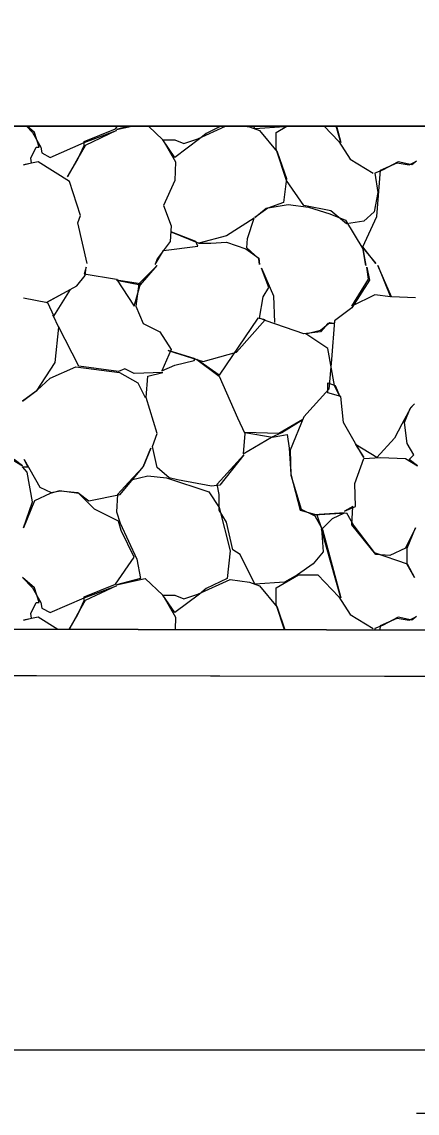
# Model space of a CAD drawing. Extents: x 1574 to 14903, y 7971 to 16537.
# Drawn here: x 4794.26 to 4796.41, y 11499.66 to 11505.57 of the extents above; entities that cross this region are included whole.
import ezdxf

# ---------------------------------------------------------------- set-up
doc = ezdxf.new("R2010")
doc.units = 0
for name, color, linetype in [('DESIGN - EARTHWORK - Shapes', 7, 'Continuous'), ('DESIGN - SHEET - Light Grid', 7, 'Continuous'), ('DESIGN - TRANSPORTATION - Proposed Layout Patterning', 7, 'Continuous'), ('DESIGN - TYPICAL - Finished Grade and Subgrade', 7, 'Continuous'), ('DESIGN - TYPICAL - Slope Tie Text', 7, 'Continuous'), ('SURVEY - GROUND - Bottom of Topsoil Layer', 7, 'Continuous'), ('SURVEY - GROUND - Top of Ground', 7, 'Continuous')]:
    doc.layers.add(name, color=color, linetype=linetype)

msp = doc.modelspace()

# ---------------------------------------------------------------- linework, layer by layer
at = {"layer": 'DESIGN - EARTHWORK - Shapes'}
msp.add_lwpolyline([(4787.7464, 11502.0381), (4800, 11502.0155), (4813.5039, 11501.9905), (4814.2135, 11501.9747), (4819.7045, 11505.8672), (4820.2167, 11506.2227), (4821.1219, 11506.6969), (4825.6996, 11508.5324), (4826.5247, 11508.647), (4826.5247, 11508.897), (4825.6996, 11508.7824), (4821.1219, 11506.9469), (4820.2167, 11506.4727), (4819.7045, 11506.1172), (4818.1285, 11505), (4814.2135, 11502.2247), (4813.5039, 11502.2405), (4800, 11502.2655), (4787.7464, 11502.2881)], dxfattribs=at)
msp.add_lwpolyline([(4787.7464, 11502.2881), (4800, 11502.2655), (4813.5039, 11502.2405), (4814.2135, 11502.2247), (4818.1285, 11505), (4766.8294, 11505), (4761.3854, 11502.278), (4772.5653, 11501.9398), (4776.2343, 11502.084), (4778.9681, 11502.2036), (4779.4189, 11502.1975), (4783.5033, 11502.2831), (4784.9881, 11502.2933), (4786.5306, 11502.1327)], close=True, dxfattribs=at)
at = {"layer": 'DESIGN - SHEET - Light Grid'}
msp.add_line((4500, 11500), (4800, 11500), dxfattribs=at)
at = {"layer": 'DESIGN - TRANSPORTATION - Proposed Layout Patterning'}
msp.add_line((4818.1285, 11505), (4766.8294, 11505), dxfattribs=at)
for points in [[(4794.6182, 11504.2564), (4794.5682, 11504.4764), (4794.5832, 11504.5164), (4794.5232, 11504.7014), (4794.3532, 11504.8064), (4794.2732, 11504.7914), (4794.3182, 11504.8014), (4794.3132, 11504.8264), (4794.3432, 11504.8864), (4794.3582, 11504.8864), (4794.3332, 11504.9664), (4794.2935, 11505)], [(4794.2896, 11505), (4794.3232, 11504.9664), (4794.3682, 11504.8864), (4794.3732, 11504.8564), (4794.4182, 11504.8314), (4794.6032, 11504.9114), (4794.7782, 11504.9764), (4794.6082, 11504.8964), (4794.5682, 11504.8264), (4794.5132, 11504.7264), (4794.5682, 11504.8214), (4794.6032, 11504.8964), (4794.6032, 11504.9164), (4794.7732, 11504.9864), (4794.7825, 11505)], [(4794.8472, 11505), (4794.7782, 11504.9814), (4794.8605, 11505)], [(4794.9505, 11505), (4795.0282, 11504.9264), (4795.0982, 11504.8064), (4795.0932, 11504.7064), (4795.0332, 11504.5714), (4795.0732, 11504.4614), (4795.0682, 11504.3764), (4794.9982, 11504.2814), (4794.9882, 11504.2514), (4795.0332, 11504.3264), (4795.2182, 11504.3514), (4795.2082, 11504.3764), (4795.0782, 11504.4264), (4795.2232, 11504.3664), (4795.2882, 11504.3664), (4795.3732, 11504.3714), (4795.4782, 11504.3364), (4795.5482, 11504.2864), (4795.5532, 11504.2514), (4795.5482, 11504.2814), (4795.4832, 11504.3414), (4795.4882, 11504.3914), (4795.5232, 11504.5014), (4795.3732, 11504.4064), (4795.2232, 11504.3664)], [(4795.3439, 11505), (4795.2632, 11504.9614), (4795.2282, 11504.9314), (4795.0932, 11504.8314), (4795.0282, 11504.9264), (4795.0932, 11504.9264), (4795.1432, 11504.9064), (4795.2182, 11504.9314), (4795.3682, 11505)], [(4795.473, 11505), (4795.4982, 11504.9964), (4795.5532, 11504.9764), (4795.6482, 11504.8614), (4795.6982, 11504.7164), (4795.6832, 11504.5864), (4795.5982, 11504.5564), (4795.5282, 11504.5064), (4795.5882, 11504.5564), (4795.7082, 11504.5764), (4795.8182, 11504.5614), (4795.9332, 11504.5264), (4796.0182, 11504.4914), (4796.1132, 11504.3364), (4796.1282, 11504.2464), (4796.1132, 11504.3414), (4796.1832, 11504.2564), (4796.1132, 11504.3464), (4796.1882, 11504.5114), (4796.2082, 11504.7614), (4796.2982, 11504.8014), (4796.3632, 11504.7914), (4796.4032, 11504.8114), (4796.3782, 11504.7914), (4796.3032, 11504.8064), (4796.2182, 11504.7614), (4796.1782, 11504.7464), (4796.1932, 11504.6414), (4796.1732, 11504.5364), (4796.1182, 11504.4864), (4796.0232, 11504.4714), (4795.9382, 11504.5414), (4795.7932, 11504.5714), (4795.6982, 11504.7064), (4795.6432, 11504.8764), (4795.6432, 11504.9664), (4795.7008, 11505)], [(4795.6945, 11505), (4795.6882, 11504.9964), (4795.5282, 11504.9864), (4795.5214, 11505)], [(4795.9031, 11505), (4795.9832, 11504.9164), (4796.0432, 11504.8214), (4796.1682, 11504.7464)], [(4795.9692, 11505), (4795.9932, 11504.9114), (4795.968, 11505)], [(4794.2732, 11504.0714), (4794.4032, 11504.0464), (4794.4382, 11503.9714), (4794.5282, 11504.1164), (4794.3982, 11504.0464), (4794.5632, 11504.1364), (4794.6082, 11504.1914), (4794.6132, 11504.2364), (4794.6032, 11504.2014), (4794.7782, 11504.1714), (4794.8732, 11504.0264), (4794.9082, 11504.1464), (4794.7782, 11504.1664), (4794.9082, 11504.1414), (4794.9982, 11504.2464), (4794.8982, 11504.1464), (4794.8832, 11504.0264), (4794.9232, 11503.9314), (4795.0132, 11503.8864), (4795.0732, 11503.7914), (4795.0232, 11503.6764), (4795.0932, 11503.7064), (4795.1982, 11503.7314), (4795.2032, 11503.7414), (4795.0582, 11503.7864), (4795.2482, 11503.7264), (4795.4282, 11503.7764), (4795.5832, 11503.9514), (4795.5432, 11503.9614), (4795.3332, 11503.6514), (4795.2132, 11503.7364), (4795.3332, 11503.6464), (4795.4332, 11503.4214), (4795.4732, 11503.3364), (4795.4632, 11503.2264), (4795.6182, 11503.3164), (4795.6732, 11503.3414), (4795.7882, 11503.4114), (4795.6582, 11503.3364), (4795.4732, 11503.3414), (4795.6232, 11503.3164), (4795.7032, 11503.3314), (4795.7132, 11503.2564), (4795.7232, 11503.1164), (4795.7732, 11502.9214), (4795.8632, 11502.8964), (4795.8882, 11502.8214), (4795.8982, 11502.6964), (4795.8432, 11502.6314), (4795.7582, 11502.5714), (4795.6882, 11502.5314), (4795.5282, 11502.5214), (4795.4482, 11502.6814), (4795.4082, 11502.7064), (4795.3732, 11502.8564), (4795.3332, 11502.9214), (4795.3332, 11503.0064), (4795.3232, 11503.0614), (4795.4682, 11503.2214), (4795.3382, 11503.0564), (4795.2932, 11503.0514), (4795.1082, 11503.0864), (4795.0632, 11503.0964), (4794.9982, 11503.1514), (4794.9732, 11503.2664), (4794.9982, 11503.3364), (4794.9382, 11503.5314), (4794.9482, 11503.6464), (4795.0282, 11503.6664), (4794.8732, 11503.6614), (4794.8232, 11503.6864), (4794.7882, 11503.6714), (4794.5732, 11503.7014), (4794.4632, 11503.9164), (4794.4332, 11503.9764), (4794.4632, 11503.9114), (4794.4432, 11503.7214), (4794.3432, 11503.5664), (4794.2682, 11503.5114), (4794.3482, 11503.5714), (4794.4182, 11503.6364), (4794.5582, 11503.6964), (4794.7932, 11503.6664), (4794.8932, 11503.6114), (4794.9332, 11503.5314)], [(4796.3982, 11504.0714), (4796.2682, 11504.0764), (4796.1932, 11504.2464), (4796.2632, 11504.0764), (4796.1782, 11504.0864), (4796.0532, 11504.0264), (4796.1432, 11504.1714), (4796.1332, 11504.2364), (4796.1482, 11504.1664), (4796.0532, 11504.0164), (4795.9582, 11503.9464), (4795.9432, 11503.7364), (4795.9282, 11503.5764), (4795.7932, 11503.4264), (4795.7182, 11503.2464), (4795.7232, 11503.1114), (4795.7782, 11502.9264), (4795.8532, 11502.8914), (4795.8932, 11502.8164), (4795.9932, 11502.4464), (4795.8882, 11502.8164), (4795.9482, 11502.8764), (4796.0132, 11502.9064), (4795.8482, 11502.8964), (4796.0232, 11502.9064), (4796.0632, 11502.8364), (4796.1732, 11502.6914), (4796.3532, 11502.6314), (4796.3932, 11502.5564), (4796.3532, 11502.6264), (4796.3532, 11502.7164), (4796.3982, 11502.8264), (4796.3432, 11502.7164), (4796.2582, 11502.6764), (4796.1832, 11502.6814), (4796.0532, 11502.8414), (4796.0582, 11502.9414), (4796.0132, 11502.9164), (4796.0732, 11502.9414), (4796.0682, 11503.0664), (4796.1182, 11503.2014), (4796.2082, 11503.2064), (4796.3432, 11503.2014), (4796.4082, 11503.1614), (4796.3632, 11503.1964), (4796.3882, 11503.2214), (4796.3532, 11503.2814), (4796.3382, 11503.3964), (4796.3682, 11503.4714), (4796.3932, 11503.4964), (4796.3732, 11503.4764), (4796.3232, 11503.3864), (4796.2832, 11503.3114), (4796.1882, 11503.2064), (4796.0732, 11503.2764), (4796.1182, 11503.2064), (4796.0732, 11503.2814), (4796.0082, 11503.3964), (4795.9932, 11503.5364), (4795.9232, 11503.5564), (4795.9232, 11503.6114), (4795.9632, 11503.5964), (4795.9882, 11503.5364), (4795.9582, 11503.5964), (4795.9232, 11503.7964), (4795.8032, 11503.8764), (4795.8832, 11503.8964), (4795.9332, 11503.9364), (4795.9582, 11503.9314), (4795.9232, 11503.9314), (4795.8832, 11503.8864), (4795.7932, 11503.8764), (4795.5882, 11503.9464), (4795.5532, 11503.9614), (4795.5732, 11504.0764), (4795.6032, 11504.1264), (4795.5632, 11504.2314), (4795.6282, 11504.0814), (4795.6332, 11503.9364)], [(4794.5214, 11502.2756), (4794.5682, 11502.3564), (4794.6032, 11502.4314), (4794.6032, 11502.4514), (4794.7732, 11502.5214), (4794.8732, 11502.6664), (4794.8032, 11502.8114), (4794.7882, 11502.8614), (4794.6582, 11502.9264), (4794.6182, 11502.9664), (4794.5732, 11503.0114), (4794.4682, 11503.0264), (4794.4182, 11503.0114), (4794.3332, 11502.9714), (4794.2732, 11502.8264), (4794.3232, 11502.9664), (4794.2932, 11503.1264), (4794.2682, 11503.1564), (4794.2982, 11503.1564), (4794.2782, 11503.1964), (4794.3632, 11503.0464), (4794.4232, 11503.0164), (4794.4732, 11503.0264), (4794.5682, 11503.0164), (4794.6282, 11502.9714), (4794.7982, 11503.0064), (4794.9232, 11503.1564), (4794.9632, 11503.2564), (4794.9232, 11503.1564), (4794.8432, 11503.0714), (4794.7832, 11503.0064), (4794.7782, 11502.9114), (4794.7982, 11502.8514), (4794.8882, 11502.6564), (4794.9082, 11502.5514), (4794.7782, 11502.5164), (4794.9332, 11502.5514), (4795.0282, 11502.4614), (4795.0982, 11502.3414), (4795.0948, 11502.2745)], [(4794.2032, 11503.2014), (4794.2682, 11503.1614), (4794.2232, 11503.1964)], [(4794.8582, 11503.0864), (4794.9482, 11503.1064), (4795.0482, 11503.0964), (4795.2782, 11503.0214), (4795.3332, 11502.9364), (4795.3932, 11502.7014), (4795.3782, 11502.5514), (4795.2632, 11502.4964), (4795.2282, 11502.4664), (4795.0932, 11502.3664), (4795.0282, 11502.4614), (4795.0932, 11502.4614), (4795.1432, 11502.4414), (4795.2182, 11502.4664), (4795.3932, 11502.5464), (4795.4982, 11502.5314), (4795.5532, 11502.5114), (4795.6482, 11502.3964), (4795.6906, 11502.2734)], [(4794.4595, 11502.2757), (4794.3532, 11502.3414), (4794.2732, 11502.3264), (4794.3182, 11502.3364), (4794.3132, 11502.3614), (4794.3432, 11502.4214), (4794.3582, 11502.4214), (4794.3332, 11502.5014), (4794.2682, 11502.5564), (4794.3232, 11502.5014), (4794.3682, 11502.4214), (4794.3732, 11502.3914), (4794.4182, 11502.3664), (4794.6032, 11502.4464), (4794.7782, 11502.5114), (4794.6082, 11502.4314), (4794.5682, 11502.3614), (4794.521, 11502.2756)], [(4795.6878, 11502.2734), (4795.6432, 11502.4114), (4795.6432, 11502.5014), (4795.7632, 11502.5714), (4795.8682, 11502.5714), (4795.9832, 11502.4514), (4796.0432, 11502.3564), (4796.1682, 11502.2814)], [(4796.2063, 11502.2725), (4796.2082, 11502.2964), (4796.2982, 11502.3364), (4796.3632, 11502.3264), (4796.4032, 11502.3464), (4796.3782, 11502.3264), (4796.3032, 11502.3414), (4796.2182, 11502.2964), (4796.1782, 11502.2814), (4796.1794, 11502.2725)]]:
    msp.add_lwpolyline(points, dxfattribs=at)
at = {"layer": 'DESIGN - TYPICAL - Finished Grade and Subgrade'}
msp.add_line((4766.8294, 11505), (4818.1285, 11505), dxfattribs=at)
at = {"layer": 'DESIGN - TYPICAL - Slope Tie Text'}
msp.add_lwpolyline([(4796.4029, 11499.6567), (4797.5351, 11499.6567), (4799.388, 11505)], dxfattribs=at)
at = {"layer": 'SURVEY - GROUND - Bottom of Topsoil Layer'}
msp.add_line((4787.7464, 11502.0381), (4800, 11502.0155), dxfattribs=at)
at = {"layer": 'SURVEY - GROUND - Top of Ground'}
msp.add_lwpolyline([(4760.4762, 11502.3314), (4761.2259, 11502.2828), (4772.5653, 11501.9398), (4776.2343, 11502.084), (4778.9681, 11502.2036), (4779.4189, 11502.1975), (4783.5033, 11502.2831), (4784.9881, 11502.2933), (4786.5306, 11502.1327), (4787.7464, 11502.2881), (4800, 11502.2655), (4813.5039, 11502.2405), (4814.2135, 11502.2247), (4819.7045, 11506.1172), (4820.2167, 11506.4727), (4821.1219, 11506.9469), (4825.6996, 11508.7824), (4827.8942, 11509.0872), (4828.7573, 11509.1452), (4829.6726, 11509.1656)], dxfattribs=at)

doc.saveas('drawing.dxf')
